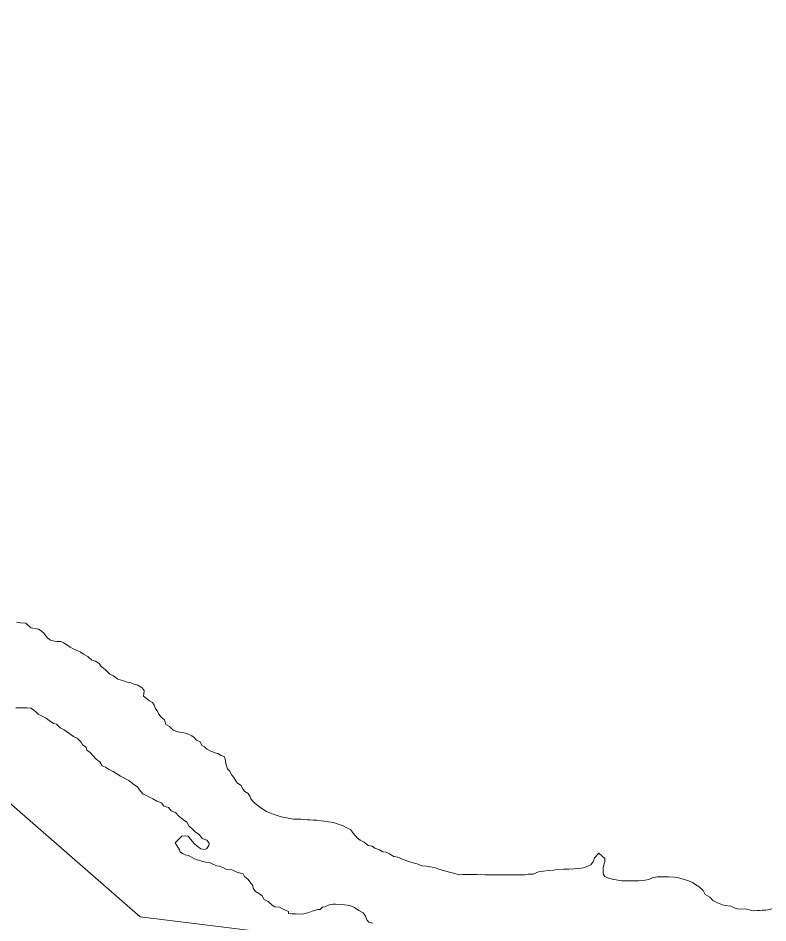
# Model space of a CAD drawing. Extents: x 553962 to 842807, y 8883888 to 9032388.
# Drawn here: x 805246 to 805927, y 9013606 to 9014427 of the extents above; entities that cross this region are included whole.
import ezdxf

# ---------------------------------------------------------------- set-up
doc = ezdxf.new("R2010")
doc.units = 0
doc.header["$LTSCALE"] = 150
doc.layers.add('60', color=7, linetype='Continuous', lineweight=53)

msp = doc.modelspace()

# ---------------------------------------------------------------- linework, layer by layer
at = {"layer": '60', "lineweight": 13}
for points in [[(812828.9, 9008952.9), (811989, 9010721), (811110.1, 9010838.5), (810182.8, 9011705), (809089.2, 9011827.6), (808724.8, 9012455.9), (806843.8, 9013427.5), (805356.6, 9013611.3), (804061.8, 9014740.5), (803186.9, 9014617.9)], [(805244.3, 9013878.7), (805247.8, 9013878.2), (805252.8, 9013877.9), (805257.2, 9013873.6), (805264.2, 9013872.5)], [(805264.2, 9013872.5), (805257.2, 9013873.6), (805252.8, 9013877.9), (805247.8, 9013878.2), (805244.3, 9013878.7)], [(805264.2, 9013872.5), (805266.7, 9013870.8), (805269, 9013868.8), (805270.9, 9013866.5), (805272.9, 9013864.2), (805275.2, 9013862.5), (805278.7, 9013861.7), (805280.9, 9013861.4), (805284.7, 9013861.1), (805286.9, 9013859.9), (805289.9, 9013858.1), (805293.1, 9013856.1), (805296.4, 9013854.3), (805298.6, 9013853.3), (805302.1, 9013851.8), (805305.3, 9013849.7), (805309.1, 9013847.5), (805312.8, 9013844.2), (805316, 9013843.4), (805319.5, 9013841.4), (805321.2, 9013838.6), (805323.5, 9013837.1), (805325.5, 9013835.1), (805329, 9013831.6), (805332.4, 9013830), (805336.4, 9013827.2), (805340.7, 9013825.7), (805344.9, 9013824.4), (805348.4, 9013823.7), (805350.9, 9013822.4), (805354.6, 9013821.6), (805358.4, 9013819.3), (805360.3, 9013816.8), (805359.8, 9013811.6), (805365.3, 9013807.5), (805367.8, 9013805.8), (805369.5, 9013803.5), (805370.7, 9013800), (805372.5, 9013798), (805373.7, 9013795.2), (805375.7, 9013792.4), (805378.7, 9013790.2), (805380.1, 9013785.9), (805383.4, 9013784.1), (805386.8, 9013780.6), (805390.8, 9013779.1), (805396.3, 9013778.3), (805399.8, 9013777.3), (805403.6, 9013775.5), (805405.8, 9013774), (805407.8, 9013771.7), (805411.3, 9013770.2), (805412.7, 9013766.9), (805415, 9013765.6), (805417.2, 9013763.4), (805421, 9013761.6), (805424.7, 9013760.3), (805427.2, 9013759.6), (805430.4, 9013757.8), (805432.9, 9013756.8), (805433.9, 9013754.8), (805434.2, 9013752.7), (805434.9, 9013749.2), (805436.1, 9013745.7), (805437.8, 9013743.7), (805440.1, 9013739.9), (805441.8, 9013737.9), (805443.5, 9013734.7), (805445, 9013732.6), (805448.5, 9013730.4), (805450, 9013727.1), (805451.7, 9013725.1), (805454.9, 9013723.3), (805456.7, 9013720.3), (805457.1, 9013718.3), (805459.1, 9013716.3), (805461.1, 9013714.3), (805465.1, 9013711), (805468.1, 9013709), (805471.6, 9013706.9), (805475.1, 9013705.4), (805478.3, 9013704.1), (805481.3, 9013703.4), (805484.8, 9013702.1), (805488.3, 9013701.3), (805492.3, 9013700.5), (805496, 9013700), (805499.3, 9013700), (805502.8, 9013700), (805505.3, 9013699.7), (805508.8, 9013699.4), (805510.8, 9013699.4), (805513.8, 9013699.1), (805517.3, 9013698.9), (805521.3, 9013698.3), (805523.8, 9013698.1), (805527.8, 9013697.6), (805532.5, 9013696.8), (805536.5, 9013695.5), (805541, 9013694), (805544.5, 9013692.2)], [(805544.5, 9013692.2), (805541, 9013694), (805536.5, 9013695.5), (805532.5, 9013696.8), (805527.8, 9013697.6), (805523.8, 9013698.1), (805521.3, 9013698.3), (805517.3, 9013698.9), (805513.8, 9013699.1), (805510.8, 9013699.4), (805508.8, 9013699.4), (805505.3, 9013699.7), (805502.8, 9013700), (805499.3, 9013700), (805496, 9013700), (805492.3, 9013700.5), (805488.3, 9013701.3), (805484.8, 9013702.1), (805481.3, 9013703.4), (805478.3, 9013704.1), (805475.1, 9013705.4), (805471.6, 9013706.9), (805468.1, 9013709), (805465.1, 9013711), (805461.1, 9013714.3), (805459.1, 9013716.3), (805457.1, 9013718.3), (805456.7, 9013720.3), (805454.9, 9013723.3), (805451.7, 9013725.1), (805450, 9013727.1), (805448.5, 9013730.4), (805445, 9013732.6), (805443.5, 9013734.7), (805441.8, 9013737.9), (805440.1, 9013739.9), (805437.8, 9013743.7), (805436.1, 9013745.7), (805434.9, 9013749.2), (805434.2, 9013752.7), (805433.9, 9013754.8), (805432.9, 9013756.8), (805430.4, 9013757.8), (805427.2, 9013759.6), (805424.7, 9013760.3), (805421, 9013761.6), (805417.2, 9013763.4), (805415, 9013765.6), (805412.7, 9013766.9), (805411.3, 9013770.2), (805407.8, 9013771.7), (805405.8, 9013774), (805403.6, 9013775.5), (805399.8, 9013777.3), (805396.3, 9013778.3), (805390.8, 9013779.1), (805386.8, 9013780.6), (805383.4, 9013784.1), (805380.1, 9013785.9), (805378.7, 9013790.2), (805375.7, 9013792.4), (805373.7, 9013795.2), (805372.5, 9013798), (805370.7, 9013800), (805369.5, 9013803.5), (805367.8, 9013805.8), (805365.3, 9013807.5), (805359.8, 9013811.6), (805360.3, 9013816.8), (805358.4, 9013819.3), (805354.6, 9013821.6), (805350.9, 9013822.4), (805348.4, 9013823.7), (805344.9, 9013824.4), (805340.7, 9013825.7), (805336.4, 9013827.2), (805332.4, 9013830), (805329, 9013831.6), (805325.5, 9013835.1), (805323.5, 9013837.1), (805321.2, 9013838.6), (805319.5, 9013841.4), (805316, 9013843.4), (805312.8, 9013844.2), (805309.1, 9013847.5), (805305.3, 9013849.7), (805302.1, 9013851.8), (805298.6, 9013853.3), (805296.4, 9013854.3), (805293.1, 9013856.1), (805289.9, 9013858.1), (805286.9, 9013859.9), (805284.7, 9013861.1), (805280.9, 9013861.4), (805278.7, 9013861.7), (805275.2, 9013862.5), (805272.9, 9013864.2), (805270.9, 9013866.5), (805269, 9013868.8), (805266.7, 9013870.8), (805264.2, 9013872.5)], [(805394.4, 9013684.4), (805397.9, 9013684.9), (805400.4, 9013684.6), (805402.3, 9013681.9), (805404.3, 9013679.8), (805405.8, 9013677.8), (805408.6, 9013675.3), (805411.8, 9013673), (805415.3, 9013672.5), (805417.3, 9013673.2), (805419.1, 9013676), (805419.3, 9013678), (805417.3, 9013680.8), (805413.1, 9013682.3), (805410.6, 9013685.6), (805406.6, 9013688.3), (805404.7, 9013690.3), (805400.9, 9013693.9), (805399.2, 9013697.2), (805396, 9013699.2), (805392, 9013702.5), (805388.8, 9013706), (805384.8, 9013707.5), (805382.3, 9013710.5), (805378.3, 9013711.8), (805376.1, 9013714.8), (805371.8, 9013716.4), (805368.1, 9013718.4), (805364.1, 9013720.4), (805361.9, 9013721.7), (805359.4, 9013722.5), (805355.9, 9013727), (805354.2, 9013729.2), (805351, 9013731.5), (805346.5, 9013735.1), (805338.8, 9013739.1), (805332.3, 9013743.2), (805327.8, 9013745.2), (805325.3, 9013747), (805322.1, 9013748.5), (805320.1, 9013752), (805316.6, 9013754.3), (805313.6, 9013757.6), (805311.4, 9013760.6), (805308.2, 9013762.6), (805307.7, 9013765.3), (805304.2, 9013767.4), (805303.5, 9013769.4), (805301.5, 9013771.4), (805299.5, 9013773.4), (805296.2, 9013774.9), (805292, 9013778), (805287.6, 9013781), (805284.1, 9013783), (805280.8, 9013786.3), (805277.8, 9013786.8), (805274.1, 9013789.6), (805271.4, 9013791.6), (805267.6, 9013793.4), (805263.9, 9013795.4), (805261.9, 9013797.5), (805259.7, 9013799.2), (805257.4, 9013800.7), (805253.9, 9013801), (805250.9, 9013801), (805247.9, 9013801), (805243.7, 9013801.1)], [(805544.5, 9013692.2), (805548.2, 9013690.4), (805550.2, 9013687.1), (805554.2, 9013682.8), (805556.7, 9013680.8), (805560.1, 9013679.1), (805563.9, 9013676), (805567.4, 9013675.5), (805569.9, 9013673.7), (805574.3, 9013672), (805577.1, 9013670.4), (805580.3, 9013669.9), (805583.1, 9013668.4), (805587.1, 9013665.9), (805590.8, 9013665.3), (805595.8, 9013663.3), (805600, 9013661.8), (805604.8, 9013660.2), (805608.5, 9013659.5), (805612.5, 9013657.7), (805616.8, 9013657.2), (805619.8, 9013656.6), (805624, 9013656.1), (805627.2, 9013654.8), (805633.2, 9013653), (805639, 9013651.5), (805647.2, 9013649.4), (805650, 9013649.7), (805652, 9013649.7), (805656, 9013649.6), (805662.7, 9013649.6), (805670, 9013649.5), (805675.7, 9013649.5), (805678.2, 9013649.5), (805682, 9013649.5), (805684, 9013649.5), (805688.7, 9013649.4), (805692.2, 9013649.4), (805697.7, 9013649.4), (805700.5, 9013649.3), (805706.2, 9013649.3), (805709.2, 9013650), (805713.7, 9013650), (805718.5, 9013652), (805723.3, 9013652.7), (805727.8, 9013653.2), (805732.3, 9013653.6), (805735.5, 9013654.1), (805741.3, 9013654.6), (805746.3, 9013654.5), (805750.5, 9013654.8), (805754, 9013655), (805757.6, 9013655.5), (805759.6, 9013655.7), (805763.6, 9013657.4), (805766.3, 9013658.4), (805768.6, 9013661.9), (805769.6, 9013664.7), (805773.4, 9013669.1), (805778.9, 9013664.3), (805778.8, 9013661.1), (805778.1, 9013658.6), (805777.3, 9013655.8), (805777.3, 9013653.8), (805777.3, 9013651.8), (805777.8, 9013649.8), (805779, 9013647.8), (805781.2, 9013646.6), (805784.7, 9013645.8), (805787, 9013645.3), (805789.2, 9013644.8), (805794, 9013644), (805797, 9013643.9), (805801.5, 9013643.9), (805803.7, 9013643.9), (805807.2, 9013643.9), (805809.5, 9013643.9), (805813.5, 9013644.1), (805815.7, 9013644.6), (805819, 9013645.1), (805822.3, 9013646.8), (805826.5, 9013647.5), (805832, 9013647.7), (805836.8, 9013647.7), (805842.3, 9013647.4), (805846, 9013646.6), (805851.3, 9013645.1), (805855, 9013643.8), (805858.5, 9013642.3), (805861.5, 9013640.3), (805864.7, 9013638.5), (805868.4, 9013635.2), (805870.2, 9013631.4), (805874.4, 9013629.2), (805877.1, 9013626.1), (805881.4, 9013624.1), (805885.8, 9013622.3), (805888.3, 9013621.6), (805893.3, 9013621), (805897.3, 9013619.2), (805900.6, 9013618.2)], [(805900.6, 9013618.2), (805897.3, 9013619.2), (805893.3, 9013621), (805888.3, 9013621.6), (805885.8, 9013622.3), (805881.4, 9013624.1), (805877.1, 9013626.1), (805874.4, 9013629.2), (805870.2, 9013631.4), (805868.4, 9013635.2), (805864.7, 9013638.5), (805861.5, 9013640.3), (805858.5, 9013642.3), (805855, 9013643.8), (805851.3, 9013645.1), (805846, 9013646.6), (805842.3, 9013647.4), (805836.8, 9013647.7), (805832, 9013647.7), (805826.5, 9013647.5), (805822.3, 9013646.8), (805819, 9013645.1), (805815.7, 9013644.6), (805813.5, 9013644.1), (805809.5, 9013643.9), (805807.2, 9013643.9), (805803.7, 9013643.9), (805801.5, 9013643.9), (805797, 9013643.9), (805794, 9013644), (805789.2, 9013644.8), (805787, 9013645.3), (805784.7, 9013645.8), (805781.2, 9013646.6), (805779, 9013647.8), (805777.8, 9013649.8), (805777.3, 9013651.8), (805777.3, 9013653.8), (805777.3, 9013655.8), (805778.1, 9013658.6), (805778.8, 9013661.1), (805778.9, 9013664.3), (805773.4, 9013669.1), (805769.6, 9013664.7), (805768.6, 9013661.9), (805766.3, 9013658.4), (805763.6, 9013657.4), (805759.6, 9013655.7), (805757.6, 9013655.5), (805754, 9013655), (805750.5, 9013654.8), (805746.3, 9013654.5), (805741.3, 9013654.6), (805735.5, 9013654.1), (805732.3, 9013653.6), (805727.8, 9013653.2), (805723.3, 9013652.7), (805718.5, 9013652), (805713.7, 9013650), (805709.2, 9013650), (805706.2, 9013649.3), (805700.5, 9013649.3), (805697.7, 9013649.4), (805692.2, 9013649.4), (805688.7, 9013649.4), (805684, 9013649.5), (805682, 9013649.5), (805678.2, 9013649.5), (805675.7, 9013649.5), (805670, 9013649.5), (805662.7, 9013649.6), (805656, 9013649.6), (805652, 9013649.7), (805650, 9013649.7), (805647.2, 9013649.4), (805639, 9013651.5), (805633.2, 9013653), (805627.2, 9013654.8), (805624, 9013656.1), (805619.8, 9013656.6), (805616.8, 9013657.2), (805612.5, 9013657.7), (805608.5, 9013659.5), (805604.8, 9013660.2), (805600, 9013661.8), (805595.8, 9013663.3), (805590.8, 9013665.3), (805587.1, 9013665.9), (805583.1, 9013668.4), (805580.3, 9013669.9), (805577.1, 9013670.4), (805574.3, 9013672), (805569.9, 9013673.7), (805567.4, 9013675.5), (805563.9, 9013676), (805560.1, 9013679.1), (805556.7, 9013680.8), (805554.2, 9013682.8), (805550.2, 9013687.1), (805548.2, 9013690.4), (805544.5, 9013692.2)], [(805568.1, 9013605.4), (805564.6, 9013606.4), (805562.6, 9013608.4), (805561.4, 9013612), (805559.2, 9013615), (805555.4, 9013617), (805551.4, 9013619.8), (805547.2, 9013621.6), (805545, 9013621.8), (805542.5, 9013622.3), (805538.5, 9013622.6), (805534.2, 9013622.7), (805532.2, 9013622.7), (805528.4, 9013622.2), (805524.4, 9013620.2), (805522.4, 9013620), (805520.2, 9013618), (805517.9, 9013618), (805513.1, 9013616.3), (805509.9, 9013615.1), (805507.9, 9013614.6), (805505.4, 9013614.1), (805501.9, 9013613.8), (805498.4, 9013613.9), (805494.6, 9013613.9), (805491.4, 9013614.2), (805491.4, 9013616.2), (805486.7, 9013618.2), (805483.2, 9013620), (805478.9, 9013620.3), (805476.7, 9013622), (805472.9, 9013625.1), (805469.5, 9013627.1), (805467.5, 9013630.3), (805465, 9013632.1), (805461.5, 9013634.4), (805459.5, 9013637.2), (805459.1, 9013639.7), (805457.1, 9013641.9), (805454.8, 9013645.2), (805451.4, 9013648), (805450.4, 9013650.2), (805447.9, 9013651), (805444.4, 9013651.8), (805439.9, 9013653.8), (805435.2, 9013654.3), (805432.4, 9013655.9), (805428.7, 9013657.4), (805426.4, 9013657.7), (805423.4, 9013658.9), (805420.2, 9013660.2), (805416.4, 9013661), (805413.2, 9013661.5), (805411, 9013662.3), (805408.5, 9013663), (805406.2, 9013663.8), (805403.2, 9013665.3), (805400.7, 9013666.8), (805397.5, 9013667.6), (805395.2, 9013668.9), (805393, 9013670.2), (805392.3, 9013672.2), (805388.6, 9013678.4), (805394.4, 9013684.4)], [(805900.6, 9013618.2), (805906.8, 9013618.4), (805913.8, 9013616.6), (805917.6, 9013617.1), (805919.6, 9013617.1), (805921.8, 9013617.3), (805925.1, 9013617.3), (805927.1, 9013617.6), (805930.6, 9013618.5)], [(805930.6, 9013618.5), (805927.1, 9013617.6), (805925.1, 9013617.3), (805921.8, 9013617.3), (805919.6, 9013617.1), (805917.6, 9013617.1), (805913.8, 9013616.6), (805906.8, 9013618.4), (805900.6, 9013618.2)]]:
    msp.add_lwpolyline(points, dxfattribs=at)

# ---------------------------------------------------------------- texts
at = {"layer": '60', "width": 0.9}
msp.add_text('R I O   S Ã O   F R A N C I S C O', height=500, rotation=332.036, dxfattribs=at).set_placement((803570.2, 9013864.4))

doc.saveas('drawing.dxf')
